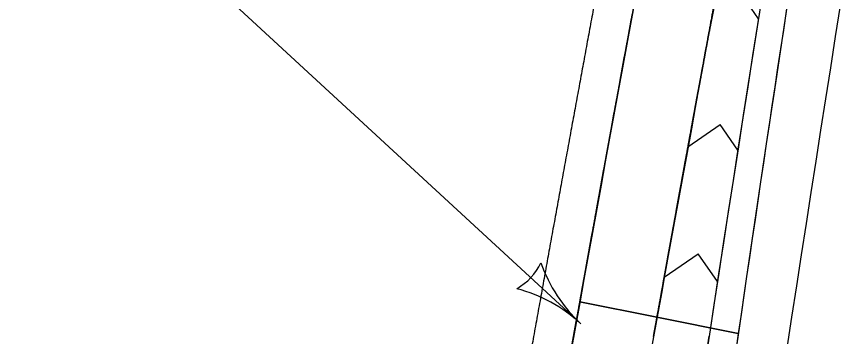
# Model space of a CAD drawing. Extents: x 14104283 to 14128447, y 8633203 to 8671666.
# Drawn here: x 14107885.4 to 14108012.5, y 8640291.6 to 8640340.4 of the extents above; entities that cross this region are included whole.
import ezdxf

# ---------------------------------------------------------------- set-up
doc = ezdxf.new("R2010")
doc.units = 0
for name, color, linetype in [('Default', 7, 'Continuous'), ('dsnPaintPlaceBrokenLineWhite', 7, 'Continuous'), ('dsnPaintPlaceChannelizingLaneWhite', 7, 'Continuous'), ('dsnPaintPlaceEdgeLineRightWhite', 7, 'Continuous'), ('dsnStdLabel', 7, 'Continuous'), ('dsnStgShadingPrevPav', 7, 'Continuous')]:
    doc.layers.add(name, color=color, linetype=linetype)

msp = doc.modelspace()

# ---------------------------------------------------------------- linework, layer by layer
at = {"layer": 'Default'}
msp.add_line((14107885.37, 8639599.61), (14107990.94, 8640291.61), dxfattribs=at)
for centre, radius, start, end in [((14117394.14, 8638857.08), 9512, 167.610212, 171.325989), ((14117394.14, 8638857.08), 9500, 167.610212, 171.325989), ((14117394.14, 8638857.08), 9500, 167.610212, 171.325989), ((14117350.61, 8638608.07), 9530.2, 168.915826, 170.320937), ((14117350.61, 8638608.07), 9518.2, 168.915826, 170.320937)]:
    msp.add_arc(centre, radius, start, end, dxfattribs=at)
at = {"layer": 'dsnPaintPlaceBrokenLineWhite'}
msp.add_arc((14117394.14, 8638857.08), 9500, 167.610212, 171.325989, dxfattribs=at)
at = {"layer": 'dsnPaintPlaceChannelizingLaneWhite'}
for p, q in [((14107998.47, 8640340.1), (14107996.03, 8640343.65)), ((14107987.72, 8640320.54), (14107992.65, 8640323.93)), ((14107995.32, 8640320.05), (14107992.65, 8640323.93)), ((14107984.1, 8640300.65), (14107989.26, 8640304.22)), ((14107992.22, 8640299.96), (14107989.26, 8640304.22)), ((14107990.94, 8640291.61), (14107937.44, 8639940.91))]:
    msp.add_line(p, q, dxfattribs=at)
for centre, radius, start, end in [((14117394.14, 8638857.08), 9512, 169.444425, 171.325989), ((14117350.61, 8638608.07), 9518.2, 168.915826, 170.320937)]:
    msp.add_arc(centre, radius, start, end, dxfattribs=at)
at = {"layer": 'dsnPaintPlaceEdgeLineRightWhite'}
msp.add_arc((14117350.61, 8638608.07), 9530.2, 168.915826, 170.320937, dxfattribs=at)
at = {"layer": 'dsnStdLabel'}
msp.add_line((14107909.59, 8640350.58), (14107971.39, 8640293.53), dxfattribs=at)
for centre, radius, start, end in [((14107957.25, 8640306.59), 8.86, 299.5556, 335.0241), ((14107986.96, 8640310.4), 22.95, 199.2187, 227.29), ((14107955.82, 8640276.67), 22.95, 47.2898, 75.3611)]:
    msp.add_arc(centre, radius, start, end, dxfattribs=at)
at = {"layer": 'dsnStgShadingPrevPav'}
for p, q in [((14107971.23, 8640296.87), (14107982.99, 8640294.52)), ((14107982.99, 8640294.52), (14107971.23, 8640296.87)), ((14107982.99, 8640294.52), (14107995.39, 8640292.05)), ((14107995.39, 8640292.05), (14107982.99, 8640294.52))]:
    msp.add_line(p, q, dxfattribs=at)
for radius, start, end in [(9488, 167.610212, 172.222077), (9512, 169.413861, 172.222077), (9488, 169.413861, 172.222077), (9512, 170.574102, 171.702544), (9512, 171.702544, 172.222077)]:
    msp.add_arc((14117407.82, 8638919.35), radius, start, end, dxfattribs=at)
for points, degree in [([(14108040.07, 8640670.33), (14108039.11, 8640666.01), (14108035.79, 8640651.03), (14108029.85, 8640623.7), (14108025.19, 8640602.04), (14108020.26, 8640578.84), (14108015.47, 8640556.04), (14108010.72, 8640533.12), (14108006.03, 8640510.22), (14108001.39, 8640487.29), (14107996.81, 8640464.36), (14107992.28, 8640441.41), (14107987.82, 8640418.46), (14107983.4, 8640395.49), (14107979.05, 8640372.51), (14107974.75, 8640349.53), (14107970.51, 8640326.51), (14107966.33, 8640303.59), (14107962.15, 8640280.24), (14107958.29, 8640258.43), (14107953.48, 8640230.88), (14107950.9, 8640215.75), (14107950.15, 8640211.39)], 2), ([(14107956.07, 8640210.37), (14107957.38, 8640218.06), (14107960.02, 8640233.43), (14107964.04, 8640256.47), (14107968.11, 8640279.5), (14107972.24, 8640302.51), (14107976.42, 8640325.52), (14107980.66, 8640348.51), (14107984.96, 8640371.49), (14107989.32, 8640394.46), (14107993.73, 8640417.41), (14107998.19, 8640440.35), (14108002.71, 8640463.28), (14108007.29, 8640486.2), (14108011.92, 8640509.1), (14108016.61, 8640531.99), (14108021.36, 8640554.87), (14108026.16, 8640577.73), (14108031.01, 8640600.58), (14108035.93, 8640623.41), (14108040.89, 8640646.24), (14108044.25, 8640661.44), (14108045.92, 8640669.04)], 3), ([(14107992.54, 8640346.71), (14107992.11, 8640344.41), (14107991.69, 8640342.12), (14107991.26, 8640339.82)], 2), ([(14107991.26, 8640339.82), (14107991.69, 8640342.12), (14107992.11, 8640344.41), (14107992.54, 8640346.71)], 2), ([(14107978.33, 8640335.86), (14107978.69, 8640337.78), (14107979.04, 8640339.7), (14107979.4, 8640341.61)], 2), ([(14107991.26, 8640339.82), (14107990.84, 8640337.52), (14107990.41, 8640335.23), (14107989.99, 8640332.93)], 2), ([(14107989.99, 8640332.93), (14107990.41, 8640335.23), (14107990.84, 8640337.52), (14107991.26, 8640339.82)], 2), ([(14107977.91, 8640333.56), (14107978.05, 8640334.33), (14107978.19, 8640335.1), (14107978.33, 8640335.86)], 2), ([(14107976.64, 8640326.67), (14107977.06, 8640328.96), (14107977.49, 8640331.26), (14107977.91, 8640333.56)], 2), ([(14107989.99, 8640332.93), (14107989.92, 8640332.55), (14107989.85, 8640332.17), (14107989.78, 8640331.78)], 2), ([(14107989.78, 8640331.78), (14107989.85, 8640332.17), (14107989.92, 8640332.55), (14107989.99, 8640332.93)], 2), ([(14107989.78, 8640331.78), (14107989.57, 8640330.64), (14107989.36, 8640329.49), (14107989.14, 8640328.34)], 2), ([(14107989.14, 8640328.34), (14107989.36, 8640329.49), (14107989.57, 8640330.64), (14107989.78, 8640331.78)], 2), ([(14107989.14, 8640328.34), (14107989.07, 8640327.96), (14107989, 8640327.57), (14107988.93, 8640327.19)], 2), ([(14107988.93, 8640327.19), (14107989, 8640327.57), (14107989.07, 8640327.96), (14107989.14, 8640328.34)], 2), ([(14107988.93, 8640327.19), (14107988.86, 8640326.81), (14107988.79, 8640326.43), (14107988.72, 8640326.04)], 2), ([(14107988.72, 8640326.04), (14107988.79, 8640326.43), (14107988.86, 8640326.81), (14107988.93, 8640327.19)], 2), ([(14107976.43, 8640325.52), (14107976.5, 8640325.9), (14107976.57, 8640326.28), (14107976.64, 8640326.67)], 2), ([(14107988.72, 8640326.04), (14107988.58, 8640325.28), (14107988.44, 8640324.51), (14107988.3, 8640323.75)], 2), ([(14107988.3, 8640323.75), (14107988.44, 8640324.51), (14107988.58, 8640325.28), (14107988.72, 8640326.04)], 2), ([(14107976.01, 8640323.22), (14107976.15, 8640323.98), (14107976.29, 8640324.75), (14107976.43, 8640325.52)], 2), ([(14107988.3, 8640323.75), (14107988.02, 8640322.21), (14107987.74, 8640320.68), (14107987.46, 8640319.15)], 2), ([(14107987.46, 8640319.15), (14107987.74, 8640320.68), (14107988.02, 8640322.21), (14107988.3, 8640323.75)], 2), ([(14107975.59, 8640320.92), (14107975.66, 8640321.3), (14107975.73, 8640321.68), (14107975.8, 8640322.07)], 2), ([(14107975.8, 8640322.07), (14107975.87, 8640322.45), (14107975.94, 8640322.83), (14107976.01, 8640323.22)], 2), ([(14107975.38, 8640319.77), (14107975.45, 8640320.15), (14107975.52, 8640320.53), (14107975.59, 8640320.92)], 2), ([(14107975.17, 8640318.61), (14107975.24, 8640319), (14107975.31, 8640319.38), (14107975.38, 8640319.77)], 2), ([(14107974.96, 8640317.46), (14107975.03, 8640317.85), (14107975.1, 8640318.23), (14107975.17, 8640318.61)], 2), ([(14107987.46, 8640319.15), (14107987.32, 8640318.39), (14107987.18, 8640317.62), (14107987.04, 8640316.85)], 2), ([(14107987.04, 8640316.85), (14107987.18, 8640317.62), (14107987.32, 8640318.39), (14107987.46, 8640319.15)], 2), ([(14107974.12, 8640312.86), (14107974.4, 8640314.4), (14107974.68, 8640315.93), (14107974.96, 8640317.46)], 2), ([(14107987.04, 8640316.85), (14107986.9, 8640316.09), (14107986.76, 8640315.32), (14107986.62, 8640314.56)], 2), ([(14107986.62, 8640314.56), (14107986.76, 8640315.32), (14107986.9, 8640316.09), (14107987.04, 8640316.85)], 2), ([(14107986.62, 8640314.56), (14107986.55, 8640314.17), (14107986.48, 8640313.79), (14107986.41, 8640313.41)], 2), ([(14107986.41, 8640313.41), (14107986.48, 8640313.79), (14107986.55, 8640314.17), (14107986.62, 8640314.56)], 2), ([(14107986.41, 8640313.41), (14107986.34, 8640313.03), (14107986.27, 8640312.64), (14107986.2, 8640312.26)], 2), ([(14107986.2, 8640312.26), (14107986.27, 8640312.64), (14107986.34, 8640313.03), (14107986.41, 8640313.41)], 2), ([(14107973.71, 8640310.56), (14107973.84, 8640311.33), (14107973.98, 8640312.1), (14107974.12, 8640312.86)], 2), ([(14107986.2, 8640312.26), (14107986.13, 8640311.88), (14107986.06, 8640311.49), (14107985.99, 8640311.11)], 2), ([(14107985.99, 8640311.11), (14107986.06, 8640311.49), (14107986.13, 8640311.88), (14107986.2, 8640312.26)], 2), ([(14107972.25, 8640302.51), (14107972.73, 8640305.2), (14107973.22, 8640307.88), (14107973.71, 8640310.56)], 2), ([(14107985.99, 8640311.11), (14107985.86, 8640310.34), (14107985.72, 8640309.58), (14107985.58, 8640308.81)], 2), ([(14107985.58, 8640308.81), (14107985.72, 8640309.58), (14107985.86, 8640310.34), (14107985.99, 8640311.11)], 2), ([(14107985.58, 8640308.81), (14107985.51, 8640308.43), (14107985.44, 8640308.05), (14107985.37, 8640307.66)], 2), ([(14107985.37, 8640307.66), (14107985.44, 8640308.05), (14107985.51, 8640308.43), (14107985.58, 8640308.81)], 2), ([(14107985.37, 8640307.66), (14107985.3, 8640307.28), (14107985.23, 8640306.9), (14107985.16, 8640306.52)], 2), ([(14107985.16, 8640306.52), (14107985.23, 8640306.9), (14107985.3, 8640307.28), (14107985.37, 8640307.66)], 2), ([(14107985.16, 8640306.52), (14107985.09, 8640306.13), (14107985.02, 8640305.75), (14107984.95, 8640305.37)], 2), ([(14107984.95, 8640305.37), (14107985.02, 8640305.75), (14107985.09, 8640306.13), (14107985.16, 8640306.52)], 2), ([(14107984.74, 8640304.22), (14107984.67, 8640303.83), (14107984.6, 8640303.45), (14107984.54, 8640303.07)], 2), ([(14107984.54, 8640303.07), (14107984.6, 8640303.45), (14107984.67, 8640303.83), (14107984.74, 8640304.22)], 2), ([(14107984.95, 8640305.37), (14107984.88, 8640304.98), (14107984.81, 8640304.6), (14107984.74, 8640304.22)], 2), ([(14107984.74, 8640304.22), (14107984.81, 8640304.6), (14107984.88, 8640304.98), (14107984.95, 8640305.37)], 2), ([(14107984.54, 8640303.07), (14107984.47, 8640302.69), (14107984.4, 8640302.3), (14107984.33, 8640301.92)], 2), ([(14107984.33, 8640301.92), (14107984.4, 8640302.3), (14107984.47, 8640302.69), (14107984.54, 8640303.07)], 2), ([(14107971.83, 8640300.21), (14107971.97, 8640300.98), (14107972.11, 8640301.74), (14107972.25, 8640302.51)], 2), ([(14107984.33, 8640301.92), (14107984.26, 8640301.54), (14107984.19, 8640301.15), (14107984.12, 8640300.77)], 2), ([(14107984.12, 8640300.77), (14107984.19, 8640301.15), (14107984.26, 8640301.54), (14107984.33, 8640301.92)], 2), ([(14107984.12, 8640300.77), (14107984.05, 8640300.39), (14107983.98, 8640300), (14107983.91, 8640299.62)], 2), ([(14107983.91, 8640299.62), (14107983.98, 8640300), (14107984.05, 8640300.39), (14107984.12, 8640300.77)], 2), ([(14107971.62, 8640299.06), (14107971.69, 8640299.44), (14107971.76, 8640299.83), (14107971.83, 8640300.21)], 2), ([(14107983.91, 8640299.62), (14107983.61, 8640297.92), (14107983.3, 8640296.22), (14107982.99, 8640294.52)], 2), ([(14107982.99, 8640294.52), (14107983.3, 8640296.22), (14107983.61, 8640297.92), (14107983.91, 8640299.62)], 2), ([(14107971.23, 8640296.87), (14107971.29, 8640297.21), (14107971.35, 8640297.56), (14107971.42, 8640297.91)], 2), ([(14107971.42, 8640297.91), (14107971.49, 8640298.29), (14107971.55, 8640298.68), (14107971.62, 8640299.06)], 2), ([(14107970.59, 8640293.31), (14107970.8, 8640294.49), (14107971.02, 8640295.68), (14107971.23, 8640296.87)], 2), ([(14107982.67, 8640292.73), (14107982.78, 8640293.32), (14107982.89, 8640293.92), (14107982.99, 8640294.52)], 2), ([(14107982.99, 8640294.52), (14107982.89, 8640293.92), (14107982.78, 8640293.32), (14107982.67, 8640292.73)], 2), ([(14107970.38, 8640292.15), (14107970.45, 8640292.54), (14107970.52, 8640292.92), (14107970.59, 8640293.31)], 2), ([(14107982.46, 8640291.58), (14107982.53, 8640291.96), (14107982.6, 8640292.34), (14107982.67, 8640292.73)], 2), ([(14107982.67, 8640292.73), (14107982.6, 8640292.34), (14107982.53, 8640291.96), (14107982.46, 8640291.58)], 2), ([(14107969.97, 8640289.85), (14107970.11, 8640290.62), (14107970.24, 8640291.39), (14107970.38, 8640292.15)], 2)]:
    msp.add_open_spline(points, degree=degree, dxfattribs=at)

doc.saveas('drawing.dxf')
